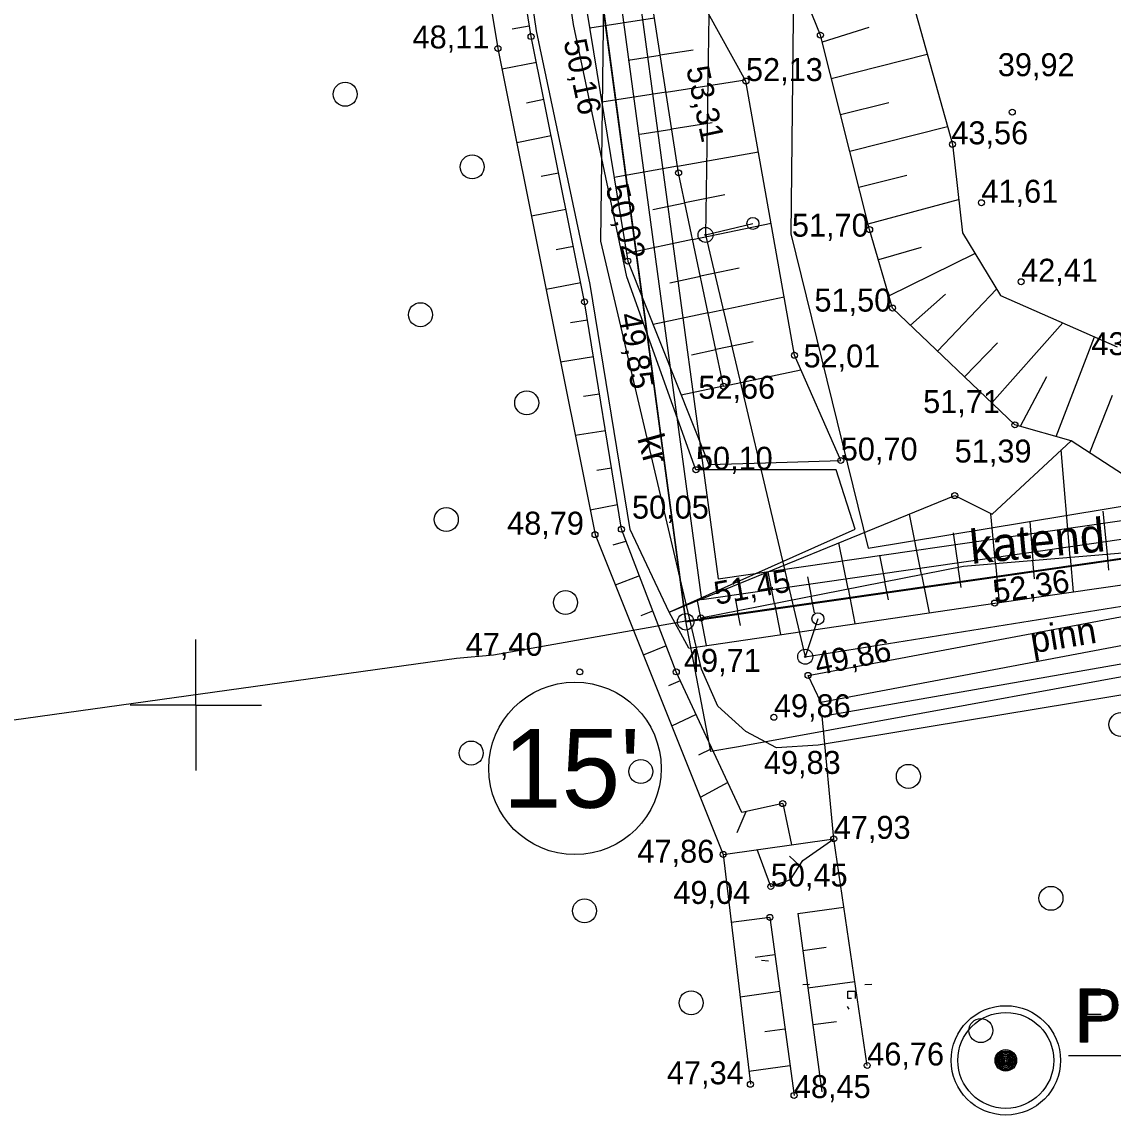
# Model space of a CAD drawing. Extents: x 700746 to 706058, y 6570320 to 6580460.
# Drawn here: x 702781.4 to 702897.9, y 6575456.2 to 6575572.9 of the extents above; entities that cross this region are included whole.
import ezdxf

# ---------------------------------------------------------------- set-up
doc = ezdxf.new("R2010")
doc.units = 0
for name, color, linetype in [('GEOLPUNKT', 7, 'Continuous'), ('HALJASTUS', 7, 'Continuous'), ('illumineerimisjooned', 7, 'Continuous'), ('Kaitsevöönd', 7, 'Continuous'), ('kataster', 7, 'Continuous'), ('KORGUS-EH2000', 7, 'Continuous'), ('KPKAABEL', 7, 'Continuous'), ('PIIR', 7, 'Continuous'), ('Plokid', 7, 'Continuous'), ('POST', 7, 'Continuous'), ('RELJEEF', 7, 'Continuous'), ('TEE', 7, 'Continuous'), ('Tmaad_maeeraldised_kehtivad', 7, 'Continuous'), ('VEEKOGU', 7, 'Continuous'), ('VORK', 7, 'Continuous'), ('VWX2_MV_PLOKK', 7, 'Continuous')]:
    doc.layers.add(name, color=color, linetype=linetype)

msp = doc.modelspace()

# ---------------------------------------------------------------- linework, layer by layer
at = {"layer": 'GEOLPUNKT'}
msp.add_line((702893.11, 6575462.61), (702924.02, 6575462.61), dxfattribs=at)
msp.add_line((702893.11, 6575462.61), (702924.02, 6575462.61), dxfattribs=at)
for points in [[(702861.09, 6575472.67), (702860.37, 6575472.74)], [(702864.76, 6575470.16), (702865.49, 6575470.22)], [(702869.56, 6575468.67), (702869.56, 6575469.46), (702870.36, 6575469.46), (702870.36, 6575468.67)], [(702871.4, 6575470.16), (702872.13, 6575470.22)], [(702894.39, 6575464), (702894.39, 6575469.7), (702896.54, 6575469.7)], [(702869.96, 6575468.67), (702869.56, 6575468.67)], [(702896.6, 6575469.03), (702895.15, 6575469.03), (702895.15, 6575466.99)], [(702869.71, 6575467.54), (702869.52, 6575467.84)], [(702895.15, 6575466.99), (702896.62, 6575466.99)], [(702896.61, 6575466.32), (702895.15, 6575466.32), (702895.15, 6575464), (702894.39, 6575464)]]:
    msp.add_lwpolyline(points, dxfattribs=at)
for radius in [5.84, 5.12, 1.15, 1.02, 0.896, 0.768, 0.64, 0.512, 0.384, 0.256, 0.128]:
    msp.add_circle((702886.43, 6575462.07), radius, dxfattribs=at)
at = {"layer": 'HALJASTUS'}
msp.add_lwpolyline([(702868.07, 6575485.72), (702866.82, 6575498.83), (702910.5, 6575506.46), (702934.94, 6575511.72), (702946.5, 6575515.31), (702991.31, 6575519.57), (703028.9, 6575526.86), (703057.45, 6575529.86), (703073.09, 6575531.97), (703122.4, 6575538.74), (703175.48, 6575547.5), (703217.62, 6575554.37), (703241.81, 6575557.45), (703262.67, 6575561.84), (703280.4, 6575573.6), (703298.96, 6575585.05), (703313, 6575594.45), (703326.63, 6575610.36)], dxfattribs=at)
for centre in [(702815.93, 6575565.2), (702829.49, 6575557.45), (702823.96, 6575541.67), (702835.3, 6575532.26), (702826.72, 6575519.8), (702839.45, 6575510.94), (702898.72, 6575497.92), (702829.38, 6575494.88), (702847.48, 6575492.9), (702876.03, 6575492.39), (702891.25, 6575479.37), (702841.47, 6575478.03), (702852.85, 6575468.22), (702883.77, 6575465.25)]:
    msp.add_circle(centre, 1.28, dxfattribs=at)
at = {"layer": 'illumineerimisjooned'}
msp.add_lwpolyline([(703275.45, 6577071.68), (703358.03, 6576531.93), (703309.57, 6576228.79), (703291.69, 6575965.8), (703292.02, 6575933.77), (703296.8, 6575575.06), (702854, 6575511.22), (702839.23, 6575620.77), (702850.34, 6575977.31), (702784.78, 6576064.06), (702784.62, 6576095.83), (702844.43, 6576209.85), (702855.46, 6576267.3), (702846.53, 6576489.41), (702878.89, 6576547.09), (702976.89, 6576643.26), (702915.33, 6577059.56)], dxfattribs=at)
at = {"layer": 'Kaitsevöönd'}
for points in [[(703404.08, 6576352.03), (703454.73, 6576005.46), (703455.39, 6576000.16), (703516.46, 6575600.64), (703378.76, 6575580.78), (703360.22, 6575577.3), (703249.34, 6575561.08), (703243.21, 6575560.09), (703037.16, 6575527.65), (702916.01, 6575506.13), (702857.92, 6575495.54), (702854.94, 6575495.05), (702852.29, 6575508.95), (702831.77, 6575505.31), (702827.8, 6575504.98), (702697.05, 6575486.77), (702630.85, 6575867.26), (702597.75, 6576057.43)], [(702808.74, 6576109.92), (702830.03, 6576060.94), (702864.5, 6575987.24), (702865.48, 6575983.2), (702867.41, 6575887.93), (702864.44, 6575639.03), (702863.5, 6575550.31), (702871.75, 6575516.76), (703096.25, 6575553.86)], [(703057.55, 6575527.21), (702948.27, 6575509.25), (702866.4, 6575495.73), (702861.96, 6575495.44), (702858.68, 6575497.18), (702855.69, 6575499.88), (702853.95, 6575503.84), (702843.23, 6575549.52), (702845.07, 6575698.17), (702845.65, 6575745.88), (702846.42, 6575800.35), (702847.19, 6575873.76), (702847.19, 6575901.67), (702846.52, 6575932.87), (702845.54, 6575980.61), (702820.94, 6576032.47), (702787.75, 6576109.14)]]:
    msp.add_lwpolyline(points, dxfattribs=at)
at = {"layer": 'kataster'}
msp.add_lwpolyline([(702852.27, 6575508.89), (702837.26, 6575620.73), (702848.38, 6575976.59), (702782.85, 6576063.35), (702782.57, 6576096.37), (702842.53, 6576210.56), (702853.4, 6576267.5), (702844.46, 6576489.93), (702877.29, 6576548.25), (702974.72, 6576643.9), (702913.57, 6577058.07), (702784.04, 6577102.84), (702746.48, 6577248.7), (702719.69, 6577297.36), (702713.81, 6577334.91), (703089.87, 6577211.79), (703231.53, 6577106.55), (703277.36, 6577072.83), (703360.09, 6576531.99), (703311.6, 6576228.52), (703293.62, 6575965.66), (703298.84, 6575573.29)], close=True, dxfattribs=at)
msp.add_lwpolyline([(702782.57, 6576096.37), (702782.85, 6576063.35), (702848.38, 6575976.59), (702837.26, 6575620.73), (702852.27, 6575508.89), (703298.84, 6575573.29), (703375.63, 6575584.41), (703375.41, 6575624), (703375.74, 6575634.8), (703375.62, 6575689.75), (703370.21, 6575799.42), (703370.29, 6575828.47), (703365.86, 6576033.99), (703361.97, 6576073.22), (703340.19, 6576155.31)], dxfattribs=at)
at = {"layer": 'KORGUS-EH2000'}
for centre in [(702835.77, 6575571.36), (702866.64, 6575571.51), (702832.23, 6575570.09), (702858.7, 6575566.61), (702887.12, 6575563.29), (702880.74, 6575559.86), (702851.51, 6575556.81), (702883.83, 6575553.62), (702871.9, 6575550.75), (702846.1, 6575547.39), (702888.07, 6575545.19), (702841.47, 6575543.04), (702874.34, 6575542.38), (702863.88, 6575537.34), (702856.32, 6575534.03), (702887.41, 6575529.91), (702868.82, 6575526.11), (702853.36, 6575525.12), (702880.98, 6575522.36), (702842.59, 6575518.19), (702845.41, 6575518.77), (702885.25, 6575510.89), (702853.89, 6575509.3), (702840.97, 6575503.54), (702851.26, 6575503.54), (702865.33, 6575503.17), (702861.68, 6575498.7), (702862.62, 6575489.48), (702868.07, 6575485.72), (702856.27, 6575484.06), (702861.35, 6575480.63), (702861.25, 6575477.34), (702871.64, 6575461.53), (702859.17, 6575459.52), (702863.83, 6575458.33)]:
    msp.add_circle(centre, 0.32, dxfattribs=at)
at = {"layer": 'KPKAABEL'}
msp.add_lwpolyline([(702819.63, 6576245.48), (702836.59, 6576184.26), (702797.6, 6576109.54), (702828.99, 6576046.16), (702858.93, 6575984.92), (702857.42, 6575888.76), (702856.51, 6575810.46), (702856.12, 6575711.01), (702855.37, 6575615.97), (702854.39, 6575550.18), (702865.02, 6575505.16), (702921.92, 6575514.25), (702993.74, 6575525.72), (703056.42, 6575535.34), (703120.25, 6575545.36), (703173.19, 6575553.73), (703215.56, 6575560.47), (703265.05, 6575567.87), (703307.33, 6575597.7), (703332.6, 6575614.36)], dxfattribs=at)
at = {"layer": 'PIIR'}
for centre, radius in [((702852.27, 6575508.89), 0.88), ((702840.45, 6575493.24), 9.2)]:
    msp.add_circle(centre, radius, dxfattribs=at)
at = {"layer": 'Plokid'}
msp.add_lwpolyline([(702917.13, 6577061.05), (702979.02, 6576642.55), (702880.49, 6576545.86), (702848.55, 6576488.92), (702857.46, 6576267.15), (702846.34, 6576209.18), (702786.62, 6576095.35), (702786.77, 6576064.74), (702852.36, 6575977.95), (702841.24, 6575620.87), (702855.72, 6575513.48), (703019.07, 6575537.04)], dxfattribs=at)
at = {"layer": 'POST'}
for p, q in [((702854.39, 6575550.18), (702859.44, 6575551.41)), ((702866.38, 6575509.22), (702865.02, 6575505.16))]:
    msp.add_line(p, q, dxfattribs=at)
for centre, radius in [((702859.44, 6575551.41), 0.64), ((702854.39, 6575550.18), 0.8), ((702854.39, 6575550.18), 0.0747), ((702866.38, 6575509.22), 0.64), ((702865.02, 6575505.16), 0.8), ((702865.02, 6575505.16), 0.0747)]:
    msp.add_circle(centre, radius, dxfattribs=at)
at = {"layer": 'RELJEEF'}
for p, q in [((702848.95, 6575573.33), (702842.03, 6575572.26)), ((702833.76, 6575572.2), (702835.58, 6575572.52)), ((702871.82, 6575572.31), (702866.83, 6575570.75)), ((702853.06, 6575569.92), (702849.56, 6575569.38)), ((702836.33, 6575568.59), (702832.67, 6575567.88)), ((702846.12, 6575568.85), (702849.56, 6575569.38)), ((702867.81, 6575566.87), (702878.05, 6575569.47)), ((702850.17, 6575565.43), (702858.62, 6575566.74)), ((702850.17, 6575565.43), (702843.32, 6575564.37)), ((702835.29, 6575564.3), (702837.12, 6575564.67)), ((702873.96, 6575564.3), (702868.8, 6575562.99)), ((702847.38, 6575560.95), (702850.79, 6575561.48)), ((702855.08, 6575562.14), (702850.79, 6575561.48)), ((702869.78, 6575559.12), (702880.21, 6575561.76)), ((702837.91, 6575560.75), (702834.24, 6575560.01)), ((702851.4, 6575557.52), (702860.03, 6575559.06)), ((702836.86, 6575556.46), (702838.7, 6575556.83)), ((702851.4, 6575557.52), (702844.64, 6575556.32)), ((702875.87, 6575556.53), (702870.76, 6575555.24)), ((702856.44, 6575554.48), (702852.19, 6575553.6)), ((702848.75, 6575552.89), (702852.19, 6575553.6)), ((702871.75, 6575551.36), (702881.4, 6575553.96)), ((702839.49, 6575552.91), (702835.81, 6575552.17)), ((702853.01, 6575549.69), (702861.38, 6575551.45)), ((702838.43, 6575548.62), (702840.28, 6575548.99)), ((702853.01, 6575549.69), (702845.97, 6575548.2)), ((702877.4, 6575548.83), (702872.84, 6575547.52)), ((702873.96, 6575543.67), (702883.14, 6575548.2)), ((702857.96, 6575546.64), (702853.84, 6575545.77)), ((702841.07, 6575545.07), (702837.37, 6575544.36)), ((702850.57, 6575545.08), (702853.84, 6575545.77)), ((702879.15, 6575537.79), (702885.45, 6575544.39)), ((702854.66, 6575541.86), (702862.78, 6575543.57)), ((702880.01, 6575543.85), (702876.26, 6575540.55)), ((702854.66, 6575541.86), (702848.79, 6575540.62)), ((702839.96, 6575540.82), (702841.78, 6575541.13)), ((702884.94, 6575532.27), (702892.52, 6575540.79)), ((702891.82, 6575528.66), (702895.9, 6575539.31)), ((702859.48, 6575538.79), (702855.49, 6575537.95)), ((702885.53, 6575538.68), (702882.04, 6575535.03)), ((702842.42, 6575537.18), (702838.91, 6575536.61)), ((702852.89, 6575537.4), (702855.49, 6575537.95)), ((702856.32, 6575534.03), (702864.57, 6575535.78)), ((702890.76, 6575535.05), (702887.97, 6575529.75)), ((702856.32, 6575534.03), (702851.79, 6575533.08)), ((702841.38, 6575532.96), (702843.06, 6575533.23)), ((702897.77, 6575533.05), (702895.38, 6575526.92)), ((702843.7, 6575529.29), (702840.48, 6575528.76)), ((702893.31, 6575515.78), (702892.35, 6575527.25)), ((702842.8, 6575525.09), (702844.34, 6575525.34)), ((702844.98, 6575521.39), (702842.07, 6575520.81)), ((702877.44, 6575513.94), (702876.17, 6575520.39)), ((702885.34, 6575515.11), (702884.85, 6575520.43)), ((702888.98, 6575519.61), (702889.33, 6575515.44)), ((702880.82, 6575518.39), (702881.36, 6575514.71)), ((702844.54, 6575517.1), (702845.89, 6575517.51)), ((702869.59, 6575512.39), (702868.62, 6575517.31)), ((702872.95, 6575516.01), (702873.51, 6575513.17)), ((702881.68, 6575512.56), (702881.36, 6575514.71)), ((702885.34, 6575515.11), (702885.72, 6575510.96)), ((702889.49, 6575513.48), (702889.33, 6575515.44)), ((702893.31, 6575515.78), (702893.62, 6575512.09)), ((702847.33, 6575513.78), (702844.75, 6575512.79)), ((702861.74, 6575510.85), (702861.08, 6575514.22)), ((702865.26, 6575513.69), (702865.66, 6575511.62)), ((702877.44, 6575513.94), (702878.24, 6575509.86)), ((702869.59, 6575512.39), (702870.32, 6575508.69)), ((702873.9, 6575511.22), (702873.51, 6575513.17)), ((702857.56, 6575511.38), (702857.81, 6575510.08)), ((702866.01, 6575509.86), (702865.66, 6575511.62)), ((702847.5, 6575509.56), (702848.76, 6575510.05)), ((702853.89, 6575509.3), (702853.53, 6575511.14)), ((702858.12, 6575508.51), (702857.81, 6575510.08)), ((702861.74, 6575510.85), (702862.39, 6575507.52)), ((702853.89, 6575509.3), (702854.47, 6575506.36)), ((702850.2, 6575506.31), (702847.74, 6575505.34)), ((702850.48, 6575502.08), (702851.7, 6575502.61)), ((702853.39, 6575498.98), (702850.77, 6575497.76)), ((702853.67, 6575494.7), (702855.07, 6575495.35)), ((702856.76, 6575491.73), (702853.83, 6575490.13)), ((702862.62, 6575489.48), (702863.57, 6575485.08)), ((702857.77, 6575486.38), (702858.71, 6575488.63)), ((702864.78, 6575483.42), (702868.07, 6575485.72)), ((702871.64, 6575461.53), (702868.07, 6575485.72)), ((702861.35, 6575480.63), (702859.91, 6575484.57)), ((702856.27, 6575484.06), (702859.17, 6575459.52)), ((702863.34, 6575483.88), (702864.42, 6575482.87)), ((702864.22, 6575477.74), (702869.15, 6575478.41)), ((702861.25, 6575477.34), (702857.13, 6575476.78)), ((702867.25, 6575474.12), (702864.76, 6575473.78)), ((702859.69, 6575473.09), (702861.79, 6575473.38)), ((702865.3, 6575469.82), (702870.32, 6575470.5)), ((702862.32, 6575469.41), (702858.07, 6575468.83)), ((702868.37, 6575466.2), (702865.84, 6575465.85)), ((702860.7, 6575465.15), (702862.86, 6575465.45)), ((702863.4, 6575461.48), (702859.01, 6575460.89))]:
    msp.add_line(p, q, dxfattribs=at)
for points in [[(702797.4, 6576019.45), (702821.32, 6575993.01), (702834.01, 6575967.92), (702837.82, 6575941.62), (702833.51, 6575894.05), (702831.17, 6575843.47), (702822, 6575831.78), (702828.31, 6575819.53), (702824.94, 6575792.02), (702817.14, 6575767.18), (702816.7, 6575734.45), (702825.74, 6575693.02), (702823.33, 6575626.62), (702826.96, 6575601.89), (702832.23, 6575570.09), (702842.59, 6575518.19), (702856.27, 6575484.06), (702868.07, 6575485.72)], [(702902.55, 6575522.25), (702893.39, 6575528.22), (702887.41, 6575529.91), (702874.34, 6575542.38), (702871.9, 6575550.75), (702866.64, 6575571.51), (702858.91, 6575590.63), (702859.94, 6575608.5), (702857.53, 6575624.29), (702858.56, 6575642.65), (702863.27, 6575653.25), (702874.62, 6575656.3), (702878.56, 6575664.08), (702874.51, 6575690.59), (702885.28, 6575707.66)], [(702862.62, 6575489.48), (702858.25, 6575488.53), (702851.26, 6575503.54), (702845.41, 6575518.77), (702841.47, 6575543.04), (702835.77, 6575571.36), (702830.89, 6575601.75), (702827.33, 6575627.22), (702828.37, 6575684.72), (702829.26, 6575696.66)], [(702839.35, 6575627.85), (702833.95, 6575628.56), (702836.02, 6575603.89), (702841.7, 6575574.28), (702846.1, 6575547.39), (702854.73, 6575525.68), (702860.77, 6575525.86)], [(702860.77, 6575525.86), (702868.82, 6575526.11), (702863.88, 6575537.34), (702858.7, 6575566.61), (702849, 6575584.11), (702847.59, 6575607.98), (702846.53, 6575626.91), (702839.35, 6575627.85)], [(702856.32, 6575534.03), (702851.51, 6575556.81), (702842.58, 6575614.35), (702841.75, 6575623.85)], [(702852.59, 6575506.08), (702885.25, 6575510.89), (702908.2, 6575514.19), (702919.76, 6575516.69), (702944.96, 6575523.88), (702998.98, 6575526.95), (703026.77, 6575532.89), (703071.81, 6575537.99), (703090.51, 6575541.68), (703101.16, 6575547.83), (703155.9, 6575557.31), (703193.39, 6575562.08), (703196.05, 6575566.19)], [(702853.89, 6575509.3), (702881.9, 6575514.82), (702905.24, 6575516.78), (702917.28, 6575518.56), (702939.09, 6575525.89), (702970.64, 6575530.23), (703002.17, 6575531.04), (703051.61, 6575546.79), (703090.96, 6575551.75), (703094.14, 6575554.91), (703156.15, 6575560.02), (703189.36, 6575564.99), (703196.05, 6575566.19)], [(702850.52, 6575509.91), (702880.98, 6575522.36), (702884.98, 6575520.36), (702893.39, 6575528.22)], [(702897.44, 6575514.39), (702897.3, 6575516.11), (702896.82, 6575520.69)], [(702852.59, 6575506.08), (702850.52, 6575509.91)], [(702861.35, 6575480.63), (702863.46, 6575481.39), (702864.78, 6575483.42)]]:
    msp.add_lwpolyline(points, dxfattribs=at)
at = {"layer": 'TEE'}
for p, q in [((702864.22, 6575477.74), (702866.8, 6575458.73)), ((702861.25, 6575477.34), (702863.83, 6575458.33))]:
    msp.add_line(p, q, dxfattribs=at)
for points in [[(702850.52, 6575509.91), (702846.35, 6575518.73), (702842.08, 6575544.88), (702836.36, 6575571.96), (702831.82, 6575602.78), (702828.84, 6575627.85), (702829.39, 6575661.61), (702830.03, 6575684.97), (702831.15, 6575725.51)], [(702850.52, 6575509.91), (702870.36, 6575518.78), (702868.34, 6575525.12), (702853.36, 6575525.12), (702845.99, 6575545.71), (702840.3, 6575572.66), (702835.79, 6575603.31), (702832.85, 6575628.06), (702833.39, 6575661.52), (702834.03, 6575684.86), (702835.15, 6575725.41)], [(702866.68, 6575500.3), (702865.33, 6575503.17), (702913.84, 6575512.27), (702934.16, 6575515.83), (702945.9, 6575519.28), (702990.79, 6575523.64), (703028.1, 6575530.7), (703056.59, 6575533.88), (703072.7, 6575535.72), (703121.62, 6575542.84), (703174.75, 6575551.03), (703216.96, 6575558.17), (703240.91, 6575561.7), (703261.23, 6575565.45), (703277.33, 6575576.54), (703296.65, 6575588.32), (703310.1, 6575597.26), (703323.05, 6575612.04)], [(702866.68, 6575500.3), (702914.35, 6575509.31), (702934.85, 6575512.91), (702946.47, 6575516.33), (702991.21, 6575520.67), (703028.56, 6575527.74), (703056.93, 6575530.91), (703073.08, 6575532.75), (703122.06, 6575539.87), (703175.22, 6575548.07), (703217.43, 6575555.21), (703241.4, 6575558.74), (703262.39, 6575562.62), (703278.96, 6575574.02), (703298.25, 6575585.79), (703312.1, 6575594.98), (703325.32, 6575610.08)]]:
    msp.add_lwpolyline(points, dxfattribs=at)
at = {"layer": 'Tmaad_maeeraldised_kehtivad'}
msp.add_lwpolyline([(703277.3, 6577072.8), (703360.06, 6576531.93), (703311.56, 6576228.56), (703293.69, 6575965.74), (703294.02, 6575933.8), (703298.82, 6575573.33), (702852.29, 6575508.95), (702837.23, 6575620.66), (702848.32, 6575976.66), (702782.78, 6576063.39), (702782.61, 6576096.32), (702842.53, 6576210.52), (702853.45, 6576267.45), (702844.51, 6576489.89), (702877.28, 6576548.31), (702974.76, 6576643.97), (702913.53, 6577058.07)], dxfattribs=at)
at = {"layer": 'VEEKOGU'}
msp.add_lwpolyline([(702888.62, 6575708.7), (702877.91, 6575689.2), (702882.82, 6575664.73), (702881.25, 6575657.8), (702876.81, 6575653.13), (702867.98, 6575650.5), (702866.05, 6575647.6), (702866.7, 6575638.24), (702872.11, 6575612.97), (702871.37, 6575592.57), (702874.97, 6575580.47), (702880.74, 6575559.86), (702881.8, 6575550.42), (702885.85, 6575543.72), (702898.31, 6575538.25)], dxfattribs=at)
msp.add_lwpolyline([(702888.62, 6575708.7), (702877.91, 6575689.2), (702882.82, 6575664.73), (702881.25, 6575657.8), (702876.81, 6575653.13), (702867.98, 6575650.5), (702866.05, 6575647.6), (702866.7, 6575638.24), (702872.11, 6575612.97), (702871.37, 6575592.57), (702874.97, 6575580.47), (702880.74, 6575559.86), (702881.8, 6575550.42), (702885.85, 6575543.72), (702898.31, 6575538.25)], dxfattribs=at)
at = {"layer": 'VORK'}
for q in [(702800, 6575507), (702800, 6575507), (702793, 6575500), (702793, 6575500), (702807, 6575500), (702800, 6575493), (702807, 6575500), (702800, 6575493)]:
    msp.add_line((702800, 6575500), q, dxfattribs=at)
at = {"layer": 'VWX2_MV_PLOKK'}
msp.add_lwpolyline([(703145.59, 6575981.92), (703053.36, 6575698.14), (703018.17, 6575532.81), (702852.27, 6575508.89), (702837.26, 6575620.73), (702848.38, 6575976.59), (702782.85, 6576063.35), (702782.57, 6576096.37), (702842.53, 6576210.56), (702853.4, 6576267.5), (702842.72, 6576158.42), (702865.95, 6575985.44), (702867.94, 6575888.34), (702866.03, 6575711.28), (702981.97, 6575701.33), (703059.38, 6575886.59), (703051.03, 6576091.21), (703067.36, 6576229.67), (703076.01, 6576303.02), (703101.31, 6576579.97), (703072.3, 6576854.63), (703072.13, 6576856.26), (703120.61, 6576749.6), (703123.04, 6576234.88)], close=True, dxfattribs=at)
msp.add_lwpolyline([(703145.59, 6575981.92), (703053.36, 6575698.14), (703018.17, 6575532.81), (702852.27, 6575508.89), (702837.26, 6575620.73), (702848.38, 6575976.59), (702782.85, 6576063.35), (702782.57, 6576096.37), (702842.53, 6576210.56), (702853.4, 6576267.5), (702842.72, 6576158.42), (702865.95, 6575985.44), (702867.94, 6575888.34), (702866.03, 6575711.28), (702981.97, 6575701.33), (703059.38, 6575886.59), (703051.03, 6576091.21), (703067.36, 6576229.67), (703076.01, 6576303.02), (703101.31, 6576579.97), (703072.3, 6576854.63), (703072.13, 6576856.26), (703120.61, 6576749.6), (703123.04, 6576234.88)], close=True, dxfattribs=at)

# ---------------------------------------------------------------- texts
at = {"layer": 'GEOLPUNKT'}
msp.add_text('PA-5081', height=5.7, dxfattribs=at).set_placement((702893.78, 6575464))
at = {"layer": 'KORGUS-EH2000'}
for s, p in [('48,11 ', (702823.12, 6575570.09)), ('39,92 ', (702885.58, 6575567.13)), ('52,13 ', (702858.7, 6575566.61)), ('43,56 ', (702880.62, 6575559.86)), ('41,61 ', (702883.83, 6575553.62)), ('51,70 ', (702863.6, 6575550)), ('42,41 ', (702888.07, 6575545.19)), ('51,50 ', (702866.01, 6575542)), ('43,56 ', (702895.57, 6575537.35)), ('52,01 ', (702864.84, 6575536.04)), ('52,66 ', (702853.62, 6575532.7)), ('51,71 ', (702877.61, 6575531.17)), ('50,10 ', (702853.36, 6575525.12)), ('50,70 ', (702868.82, 6575526.11)), ('51,39 ', (702880.98, 6575525.89)), ('50,05 ', (702846.54, 6575519.9)), ('48,79 ', (702833.21, 6575518.19)), ('47,40 ', (702828.8, 6575505.26)), ('49,71 ', (702852.08, 6575503.54)), ('49,86 ', (702861.68, 6575498.7)), ('49,83 ', (702860.61, 6575492.65)), ('47,93 ', (702868.07, 6575485.72)), ('47,86 ', (702847.12, 6575483.17)), ('50,45 ', (702861.35, 6575480.63)), ('49,04 ', (702850.95, 6575478.77)), ('46,76 ', (702871.64, 6575461.53)), ('47,34 ', (702850.26, 6575459.52)), ('48,45 ', (702863.81, 6575458.05))]:
    msp.add_text(s, height=2.45, dxfattribs=at).set_placement(p)
for s, rotation, p in [('50,16 ', 281.9669, (702839.22, 6575570.85)), ('53,31 ', 282.0315, (702852.31, 6575567.96)), ('50,02 ', 283.8751, (702843.71, 6575555.29)), ('49,85 ', 279.7041, (702845.12, 6575541.67)), ('51,45 ', 10.2914, (702855.53, 6575510.69)), ('52,36 ', 8.4705, (702885.25, 6575510.89)), ('49,86 ', 11.1642, (702866.32, 6575503.17))]:
    msp.add_text(s, height=2.45, rotation=rotation, dxfattribs=at).set_placement(p)
at = {"layer": 'PIIR'}
msp.add_text("15'", height=8.4, dxfattribs=at).set_placement((702832.78, 6575489.04))
at = {"layer": 'RELJEEF'}
msp.add_text('katend', height=3.6, rotation=5.4509, dxfattribs=at).set_placement((702882.76, 6575515.06))
at = {"layer": 'TEE'}
for s, rotation, p in [('kr', 285.6067, (702847.08, 6575528.49)), ('pinn', 9.4402, (702889.27, 6575505.51))]:
    msp.add_text(s, height=2.8, rotation=rotation, dxfattribs=at).set_placement(p)

doc.saveas('drawing.dxf')
